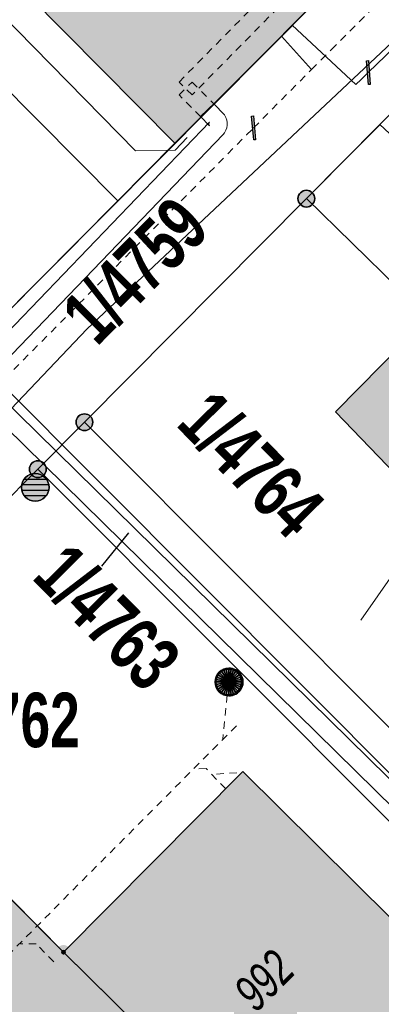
# Model space of a CAD drawing. Header units: metres. Extents: x 2695560 to 2696939, y 1260491 to 1262050.
# Tile 372 of 656: x 2695928 to 2695938, y 1260989 to 1261016. Entities that reach past the tile are written whole.
import ezdxf

# ---------------------------------------------------------------- set-up
doc = ezdxf.new("R2010")
doc.units = ezdxf.units.M
doc.linetypes.add('AUSGEZOGEN', pattern=[0])
doc.linetypes.add('VERDECKT2_S2', pattern=[0.36, 0.2, -0.16])
for name, color, linetype in [('XR$1$AV_Gebäudeflächen (BB)', 7, 'AUSGEZOGEN'), ('XR$1$AV_Grenzpunkte', 7, 'AUSGEZOGEN'), ('XR$1$AV_Grundstück-Nr.', 7, 'AUSGEZOGEN'), ('XR$1$AV_Hinweislinien', 7, 'AUSGEZOGEN'), ('XR$1$AV_Linien (BB)', 7, 'AUSGEZOGEN'), ('XR$1$AV_Versicherung-Nr.', 7, 'AUSGEZOGEN'), ('XR$1$AW_LK_Schachtdeckel', 24, 'AUSGEZOGEN'), ('XR$1$FM_LK_SW_TRASSEKNOTEN', 94, 'AUSGEZOGEN'), ('XR$1$GA_LK_Rohrleitungsteil', 32, 'AUSGEZOGEN'), ('XR$1$Liegenschaftsgrenzen', 7, 'AUSGEZOGEN'), ('XR$1$PFAV', 255, 'AUSGEZOGEN'), ('XR$1$PFAW', 255, 'AUSGEZOGEN'), ('XR$1$PFWFM', 255, 'AUSGEZOGEN'), ('XR$1$WA_LK_Rohrleitungsteil', 171, 'AUSGEZOGEN')]:
    doc.layers.add(name, color=color, linetype=linetype)
for name, color, linetype, lineweight in [('XR$2$ABW-Linie-R-genau', 4, 'AUSGEZOGEN', 18), ('XR$2$ABW-Linie-R-ungenau', 4, 'VERDECKT2_S2', 18), ('XR$2$ABW-Punkt', 6, 'AUSGEZOGEN', 18), ('XR$2$ELE-LinieFlaeche-genau', 1, 'AUSGEZOGEN', 18), ('XR$2$ELE-LinieFlaeche-ungenau', 1, 'VERDECKT2_S2', 18), ('XR$2$GAS-Linie-genau', 12, 'AUSGEZOGEN', 18), ('XR$2$KOM-Linie-U-genau', 91, 'AUSGEZOGEN', 18), ('XR$2$WAS-Linie-genau', 5, 'AUSGEZOGEN', 18), ('XR$2$WAS-Linie-ungenau', 5, 'VERDECKT2_S2', 18)]:
    doc.layers.add(name, color=color, linetype=linetype, lineweight=lineweight)
doc.styles.add('ARIAL', font='arial.ttf')

# ---------------------------------------------------------------- blocks, each defined once
blk = doc.blocks.new('BAV15')
at = {"layer": 'XR$1$PFAV', "transparency": 33554687}
blk.add_hatch(color=7, dxfattribs=at).paths.add_polyline_path([(0.5, 0), (0.49, 0.101), (0.459, 0.197), (0.41, 0.286), (0.344, 0.362), (0.264, 0.424), (0.174, 0.469), (0.076, 0.494), (-0.025, 0.499), (-0.125, 0.484), (-0.22, 0.449), (-0.306, 0.395), (-0.379, 0.326), (-0.437, 0.243), (-0.477, 0.15), (-0.497, 0.051), (-0.497, -0.051), (-0.477, -0.15), (-0.437, -0.243), (-0.379, -0.326), (-0.306, -0.395), (-0.22, -0.449), (-0.125, -0.484), (-0.025, -0.499), (0.076, -0.494), (0.174, -0.469), (0.264, -0.424), (0.344, -0.362), (0.41, -0.286), (0.459, -0.197), (0.49, -0.101)])
at = {"color": 7, "transparency": 33554687}
for start, end in [(90, 270), (270, 90)]:
    blk.add_arc((0, 0), 0.5, start, end, dxfattribs=at)
at = {"layer": 'XR$1$PFAV', "transparency": 33554687}
blk.add_circle((0, 0), 0.5, dxfattribs=at)
blk = doc.blocks.new('BWAV20')
at = {"true_color": 0x000000, "transparency": 33554687}
blk.add_hatch(color=18, dxfattribs=at).paths.add_polyline_path([(0.167, 0), (0.163, 0.034), (0.153, 0.066), (0.137, 0.095), (0.115, 0.121), (0.088, 0.141), (0.058, 0.156), (0.025, 0.165), (-0.008, 0.166), (-0.042, 0.161), (-0.073, 0.15), (-0.102, 0.132), (-0.126, 0.109), (-0.146, 0.081), (-0.159, 0.05), (-0.166, 0.017), (-0.166, -0.017), (-0.159, -0.05), (-0.146, -0.081), (-0.126, -0.109), (-0.102, -0.132), (-0.073, -0.15), (-0.042, -0.161), (-0.008, -0.166), (0.025, -0.165), (0.058, -0.156), (0.088, -0.141), (0.115, -0.121), (0.137, -0.095), (0.153, -0.066), (0.163, -0.034)])
at = {"layer": 'XR$1$PFAV', "transparency": 33554687}
blk.add_hatch(color=7, dxfattribs=at).paths.add_polyline_path([(0.5, 0), (0.49, 0.101), (0.459, 0.197), (0.41, 0.286), (0.344, 0.362), (0.264, 0.424), (0.174, 0.469), (0.076, 0.494), (-0.025, 0.499), (-0.125, 0.484), (-0.22, 0.449), (-0.306, 0.395), (-0.379, 0.326), (-0.437, 0.243), (-0.477, 0.15), (-0.497, 0.051), (-0.497, -0.051), (-0.477, -0.15), (-0.437, -0.243), (-0.379, -0.326), (-0.306, -0.395), (-0.22, -0.449), (-0.125, -0.484), (-0.025, -0.499), (0.076, -0.494), (0.174, -0.469), (0.264, -0.424), (0.344, -0.362), (0.41, -0.286), (0.459, -0.197), (0.49, -0.101)])
blk = doc.blocks.new('BAW2088')
at = {"layer": 'XR$1$PFAW', "transparency": 33554687}
blk.add_hatch(color=253, dxfattribs=at).paths.add_polyline_path([(0.51, 0), (0.5, 0.101), (0.47, 0.197), (0.421, 0.286), (0.355, 0.362), (0.275, 0.424), (0.184, 0.469), (0.086, 0.494), (-0.015, 0.499), (-0.115, 0.484), (-0.21, 0.449), (-0.296, 0.395), (-0.369, 0.326), (-0.427, 0.243), (-0.467, 0.15), (-0.487, 0.051), (-0.487, -0.051), (-0.467, -0.15), (-0.427, -0.243), (-0.369, -0.326), (-0.296, -0.395), (-0.21, -0.449), (-0.115, -0.484), (-0.015, -0.499), (0.086, -0.494), (0.184, -0.469), (0.275, -0.424), (0.355, -0.362), (0.421, -0.286), (0.47, -0.197), (0.5, -0.101)])
at = {"transparency": 33554687}
for start, end in [(91.1948, 268.8052), (268.8052, 91.1948)]:
    blk.add_arc((0.01, 0), 0.5, start, end, dxfattribs=at)
at = {"layer": 'XR$1$PFAW', "transparency": 33554687}
blk.add_circle((0.01, 0), 0.5, dxfattribs=at)
blk = doc.blocks.new('BWA2013')
at = {"true_color": 0x000000, "transparency": 33554687}
blk.add_hatch(color=18, dxfattribs=at).paths.add_polyline_path([(-0.291, -0.409), (0.352, 0.357), (0.291, 0.409), (-0.352, -0.357)])
at = {"transparency": 33554687}
blk.add_lwpolyline([(-0.291, -0.409), (-0.352, -0.357), (0.291, 0.409), (0.352, 0.357), (-0.291, -0.409)], close=True, dxfattribs=at)
blk = doc.blocks.new('BGA2013')
at = {"transparency": 33554687}
blk.add_hatch(color=36, dxfattribs=at).paths.add_polyline_path([(-0.291, -0.409), (0.352, 0.357), (0.291, 0.409), (-0.352, -0.357)])
at = {"color": 32, "transparency": 33554687}
blk.add_lwpolyline([(-0.291, -0.409), (-0.352, -0.357), (0.291, 0.409), (0.352, 0.357), (-0.291, -0.409)], close=True, dxfattribs=at)
blk = doc.blocks.new('BWFM6')
at = {"layer": 'XR$1$PFWFM', "transparency": 33554687}
blk.add_hatch(color=7, dxfattribs=at).paths.add_polyline_path([(0.5, 0), (0.49, 0.101), (0.459, 0.197), (0.41, 0.286), (0.344, 0.362), (0.264, 0.424), (0.174, 0.469), (0.076, 0.494), (-0.025, 0.499), (-0.125, 0.484), (-0.22, 0.449), (-0.306, 0.395), (-0.379, 0.326), (-0.437, 0.243), (-0.477, 0.15), (-0.497, 0.051), (-0.497, -0.051), (-0.477, -0.15), (-0.437, -0.243), (-0.379, -0.326), (-0.306, -0.395), (-0.22, -0.449), (-0.125, -0.484), (-0.025, -0.499), (0.076, -0.494), (0.174, -0.469), (0.264, -0.424), (0.344, -0.362), (0.41, -0.286), (0.459, -0.197), (0.49, -0.101)])
at = {"color": 94, "transparency": 33554687}
for p, q in [((-0.484, 0.1), (0.486, 0.1)), ((-0.4, 0.3), (0.4, 0.3)), ((-0.487, -0.1), (0.487, -0.1)), ((-0.4, -0.3), (0.4, -0.3))]:
    blk.add_line(p, q, dxfattribs=at)
for start, end in [(90, 270), (270, 90)]:
    blk.add_arc((0, 0), 0.5, start, end, dxfattribs=at)
at = {"layer": 'XR$1$PFWFM', "transparency": 33554687}
blk.add_circle((0, 0, 0.993), 0.5, dxfattribs=at)
blk = doc.blocks.new('ABW-SCHLAMMSAMMLER_RUND')
at = {"layer": 'XR$2$ABW-Punkt', "linetype": 'AUSGEZOGEN', "lineweight": 13, "transparency": 33554687}
for p, q in [((-70, 75, 2500), (70, 75, 2500)), ((-70, -75, 2500), (70, -75, 2500))]:
    blk.add_line(p, q, dxfattribs=at)
blk.add_polyline3d([(90, 0, 2500), (0, 0, 2500), (-90, 0, 2500)], dxfattribs=at)
at = {"layer": 'XR$2$ABW-Punkt', "linetype": 'AUSGEZOGEN', "lineweight": 25, "transparency": 33554687}
for points in [[(-147, 29, 2500), (0, 0, 2500), (-150, 0, 2500)], [(-147, 29), (0, 0), (-150, 0)], [(-147, 29, 2500), (-147, 29), (-150, 0), (-150, 0, 2500)], [(-150, 0, 2500), (0, 0, 2500), (-147, -29, 2500)], [(-150, 0), (0, 0), (-147, -29)], [(-139, 57, 2500), (0, 0, 2500), (-147, 29, 2500)], [(-139, 57), (0, 0), (-147, 29)], [(-139, 57, 2500), (-139, 57), (-147, 29), (-147, 29, 2500)], [(-147, -29, 2500), (0, 0, 2500), (-139, -57, 2500)], [(-147, -29), (0, 0), (-139, -57)], [(-125, 83, 2500), (0, 0, 2500), (-139, 57, 2500)], [(-125, 83), (0, 0), (-139, 57)], [(-125, 83, 2500), (-125, 83), (-139, 57), (-139, 57, 2500)], [(-139, -57, 2500), (0, 0, 2500), (-125, -83, 2500)], [(-139, -57), (0, 0), (-125, -83)], [(-106, 106, 2500), (0, 0, 2500), (-125, 83, 2500)], [(-106, 106), (0, 0), (-125, 83)], [(-106, 106, 2500), (-106, 106), (-125, 83), (-125, 83, 2500)], [(-125, -83, 2500), (0, 0, 2500), (-106, -106, 2500)], [(-125, -83), (0, 0), (-106, -106)], [(-83, 125, 2500), (0, 0, 2500), (-106, 106, 2500)], [(-83, 125), (0, 0), (-106, 106)], [(-83, 125, 2500), (-83, 125), (-106, 106), (-106, 106, 2500)], [(-106, -106, 2500), (0, 0, 2500), (-83, -125, 2500)], [(-106, -106), (0, 0), (-83, -125)], [(-57, 139, 2500), (0, 0, 2500), (-83, 125, 2500)], [(-57, 139), (0, 0), (-83, 125)], [(-57, 139, 2500), (-57, 139), (-83, 125), (-83, 125, 2500)], [(-83, -125, 2500), (0, 0, 2500), (-57, -139, 2500)], [(-83, -125), (0, 0), (-57, -139)], [(-29, 147, 2500), (0, 0, 2500), (-57, 139, 2500)], [(-29, 147), (0, 0), (-57, 139)], [(-29, 147, 2500), (-29, 147), (-57, 139), (-57, 139, 2500)], [(-57, -139, 2500), (0, 0, 2500), (-29, -147, 2500)], [(-57, -139), (0, 0), (-29, -147)], [(0, 150, 2500), (0, 0, 2500), (-29, 147, 2500)], [(0, 150), (0, 0), (-29, 147)], [(0, 150, 2500), (0, 150), (-29, 147), (-29, 147, 2500)], [(-29, -147, 2500), (0, 0, 2500), (0, -150, 2500)], [(-29, -147), (0, 0), (0, -150)], [(29, 147, 2500), (0, 0, 2500), (0, 150, 2500)], [(29, 147), (0, 0), (0, 150)], [(29, 147, 2500), (29, 147), (0, 150), (0, 150, 2500)], [(57, 139, 2500), (0, 0, 2500), (29, 147, 2500)], [(57, 139), (0, 0), (29, 147)], [(83, 125, 2500), (0, 0, 2500), (57, 139, 2500)], [(83, 125), (0, 0), (57, 139)], [(106, 106, 2500), (0, 0, 2500), (83, 125, 2500)], [(106, 106), (0, 0), (83, 125)], [(125, 83, 2500), (0, 0, 2500), (106, 106, 2500)], [(125, 83), (0, 0), (106, 106)], [(139, 57, 2500), (0, 0, 2500), (125, 83, 2500)], [(139, 57), (0, 0), (125, 83)], [(147, 29, 2500), (0, 0, 2500), (139, 57, 2500)], [(147, 29), (0, 0), (139, 57)], [(150, 0, 2500), (0, 0, 2500), (147, 29, 2500)], [(150, 0), (0, 0), (147, 29)], [(0, -150, 2500), (0, 0, 2500), (29, -147, 2500)], [(29, -147, 2500), (0, 0, 2500), (57, -139, 2500)], [(57, -139, 2500), (0, 0, 2500), (83, -125, 2500)], [(83, -125, 2500), (0, 0, 2500), (106, -106, 2500)], [(106, -106, 2500), (0, 0, 2500), (125, -83, 2500)], [(125, -83, 2500), (0, 0, 2500), (139, -57, 2500)], [(139, -57, 2500), (0, 0, 2500), (147, -29, 2500)], [(147, -29, 2500), (0, 0, 2500), (150, 0, 2500)], [(0, -150), (0, 0), (29, -147)], [(29, -147), (0, 0), (57, -139)], [(57, -139), (0, 0), (83, -125)], [(83, -125), (0, 0), (106, -106)], [(106, -106), (0, 0), (125, -83)], [(125, -83), (0, 0), (139, -57)], [(139, -57), (0, 0), (147, -29)], [(147, -29), (0, 0), (150, 0)], [(57, 139, 2500), (57, 139), (29, 147), (29, 147, 2500)], [(83, 125, 2500), (83, 125), (57, 139), (57, 139, 2500)], [(106, 106, 2500), (106, 106), (83, 125), (83, 125, 2500)], [(125, 83, 2500), (125, 83), (106, 106), (106, 106, 2500)], [(139, 57, 2500), (139, 57), (125, 83), (125, 83, 2500)], [(147, 29, 2500), (147, 29), (139, 57), (139, 57, 2500)], [(150, 0, 2500), (150, 0), (147, 29), (147, 29, 2500)], [(-150, 0, 2500), (-150, 0), (-147, -29), (-147, -29, 2500)], [(-147, -29, 2500), (-147, -29), (-139, -57), (-139, -57, 2500)], [(-139, -57, 2500), (-139, -57), (-125, -83), (-125, -83, 2500)], [(-125, -83, 2500), (-125, -83), (-106, -106), (-106, -106, 2500)], [(-106, -106, 2500), (-106, -106), (-83, -125), (-83, -125, 2500)], [(-83, -125, 2500), (-83, -125), (-57, -139), (-57, -139, 2500)], [(-57, -139, 2500), (-57, -139), (-29, -147), (-29, -147, 2500)], [(-29, -147, 2500), (-29, -147), (0, -150), (0, -150, 2500)], [(0, -150, 2500), (0, -150), (29, -147), (29, -147, 2500)], [(29, -147, 2500), (29, -147), (57, -139), (57, -139, 2500)], [(57, -139, 2500), (57, -139), (83, -125), (83, -125, 2500)], [(83, -125, 2500), (83, -125), (106, -106), (106, -106, 2500)], [(106, -106, 2500), (106, -106), (125, -83), (125, -83, 2500)], [(125, -83, 2500), (125, -83), (139, -57), (139, -57, 2500)], [(139, -57, 2500), (139, -57), (147, -29), (147, -29, 2500)], [(147, -29, 2500), (147, -29), (150, 0), (150, 0, 2500)]]:
    blk.add_3dface(points, dxfattribs=at)
blk = doc.blocks.new('ABW-DECKEL')
at = {"layer": 'XR$2$ABW-Punkt', "linetype": 'AUSGEZOGEN', "lineweight": 25, "transparency": 33554687}
for points in [[(-194, 291, 2500), (0, 0, 2500), (-247, 247, 2500)], [(-194, 291), (0, 0), (-247, 247)], [(-194, 291, 2500), (-194, 291), (-247, 247), (-247, 247, 2500)], [(-134, 323, 2500), (0, 0, 2500), (-194, 291, 2500)], [(-134, 323), (0, 0), (-194, 291)], [(-134, 323, 2500), (-134, 323), (-194, 291), (-194, 291, 2500)], [(-68, 343, 2500), (0, 0, 2500), (-134, 323, 2500)], [(-68, 343), (0, 0), (-134, 323)], [(-68, 343, 2500), (-68, 343), (-134, 323), (-134, 323, 2500)], [(0, 350, 2500), (0, 0, 2500), (-68, 343, 2500)], [(0, 350), (0, 0), (-68, 343)], [(0, 350, 2500), (0, 350), (-68, 343), (-68, 343, 2500)], [(68, 343, 2500), (0, 0, 2500), (0, 350, 2500)], [(68, 343), (0, 0), (0, 350)], [(68, 343, 2500), (68, 343), (0, 350), (0, 350, 2500)], [(134, 323, 2500), (0, 0, 2500), (68, 343, 2500)], [(134, 323), (0, 0), (68, 343)], [(194, 291, 2500), (0, 0, 2500), (134, 323, 2500)], [(194, 291), (0, 0), (134, 323)], [(247, 247, 2500), (0, 0, 2500), (194, 291, 2500)], [(247, 247), (0, 0), (194, 291)], [(134, 323, 2500), (134, 323), (68, 343), (68, 343, 2500)], [(194, 291, 2500), (194, 291), (134, 323), (134, 323, 2500)], [(247, 247, 2500), (247, 247), (194, 291), (194, 291, 2500)], [(-343, 68, 2500), (0, 0, 2500), (-350, 0, 2500)], [(-343, 68), (0, 0), (-350, 0)], [(-343, 68, 2500), (-343, 68), (-350, 0), (-350, 0, 2500)], [(-350, 0, 2500), (0, 0, 2500), (-343, -68, 2500)], [(-350, 0), (0, 0), (-343, -68)], [(-323, 134, 2500), (0, 0, 2500), (-343, 68, 2500)], [(-323, 134), (0, 0), (-343, 68)], [(-323, 134, 2500), (-323, 134), (-343, 68), (-343, 68, 2500)], [(-343, -68, 2500), (0, 0, 2500), (-323, -134, 2500)], [(-343, -68), (0, 0), (-323, -134)], [(-291, 194, 2500), (0, 0, 2500), (-323, 134, 2500)], [(-291, 194), (0, 0), (-323, 134)], [(-291, 194, 2500), (-291, 194), (-323, 134), (-323, 134, 2500)], [(-323, -134, 2500), (0, 0, 2500), (-291, -194, 2500)], [(-323, -134), (0, 0), (-291, -194)], [(-247, 247, 2500), (0, 0, 2500), (-291, 194, 2500)], [(-247, 247), (0, 0), (-291, 194)], [(-247, 247, 2500), (-247, 247), (-291, 194), (-291, 194, 2500)], [(-291, -194, 2500), (0, 0, 2500), (-247, -247, 2500)], [(-291, -194), (0, 0), (-247, -247)], [(-247, -247, 2500), (0, 0, 2500), (-194, -291, 2500)], [(-247, -247), (0, 0), (-194, -291)], [(-194, -291, 2500), (0, 0, 2500), (-134, -323, 2500)], [(-194, -291), (0, 0), (-134, -323)], [(-134, -323, 2500), (0, 0, 2500), (-68, -343, 2500)], [(-134, -323), (0, 0), (-68, -343)], [(-68, -343, 2500), (0, 0, 2500), (0, -350, 2500)], [(-68, -343), (0, 0), (0, -350)], [(291, 194, 2500), (0, 0, 2500), (247, 247, 2500)], [(291, 194), (0, 0), (247, 247)], [(323, 134, 2500), (0, 0, 2500), (291, 194, 2500)], [(323, 134), (0, 0), (291, 194)], [(343, 68, 2500), (0, 0, 2500), (323, 134, 2500)], [(343, 68), (0, 0), (323, 134)], [(350, 0, 2500), (0, 0, 2500), (343, 68, 2500)], [(350, 0), (0, 0), (343, 68)], [(0, -350, 2500), (0, 0, 2500), (68, -343, 2500)], [(68, -343, 2500), (0, 0, 2500), (134, -323, 2500)], [(134, -323, 2500), (0, 0, 2500), (194, -291, 2500)], [(194, -291, 2500), (0, 0, 2500), (247, -247, 2500)], [(247, -247, 2500), (0, 0, 2500), (291, -194, 2500)], [(291, -194, 2500), (0, 0, 2500), (323, -134, 2500)], [(323, -134, 2500), (0, 0, 2500), (343, -68, 2500)], [(343, -68, 2500), (0, 0, 2500), (350, 0, 2500)], [(0, -350), (0, 0), (68, -343)], [(68, -343), (0, 0), (134, -323)], [(134, -323), (0, 0), (194, -291)], [(194, -291), (0, 0), (247, -247)], [(247, -247), (0, 0), (291, -194)], [(291, -194), (0, 0), (323, -134)], [(323, -134), (0, 0), (343, -68)], [(343, -68), (0, 0), (350, 0)], [(291, 194, 2500), (291, 194), (247, 247), (247, 247, 2500)], [(323, 134, 2500), (323, 134), (291, 194), (291, 194, 2500)], [(343, 68, 2500), (343, 68), (323, 134), (323, 134, 2500)], [(350, 0, 2500), (350, 0), (343, 68), (343, 68, 2500)], [(-350, 0, 2500), (-350, 0), (-343, -68), (-343, -68, 2500)], [(-343, -68, 2500), (-343, -68), (-323, -134), (-323, -134, 2500)], [(-323, -134, 2500), (-323, -134), (-291, -194), (-291, -194, 2500)], [(-291, -194, 2500), (-291, -194), (-247, -247), (-247, -247, 2500)], [(-247, -247, 2500), (-247, -247), (-194, -291), (-194, -291, 2500)], [(194, -291, 2500), (194, -291), (247, -247), (247, -247, 2500)], [(247, -247, 2500), (247, -247), (291, -194), (291, -194, 2500)], [(291, -194, 2500), (291, -194), (323, -134), (323, -134, 2500)], [(323, -134, 2500), (323, -134), (343, -68), (343, -68, 2500)], [(343, -68, 2500), (343, -68), (350, 0), (350, 0, 2500)], [(-194, -291, 2500), (-194, -291), (-134, -323), (-134, -323, 2500)], [(-134, -323, 2500), (-134, -323), (-68, -343), (-68, -343, 2500)], [(-68, -343, 2500), (-68, -343), (0, -350), (0, -350, 2500)], [(0, -350, 2500), (0, -350), (68, -343), (68, -343, 2500)], [(68, -343, 2500), (68, -343), (134, -323), (134, -323, 2500)], [(134, -323, 2500), (134, -323), (194, -291), (194, -291, 2500)]]:
    blk.add_3dface(points, dxfattribs=at)

msp = doc.modelspace()

# ---------------------------------------------------------------- hatches: boundary and pattern name
at = {"layer": 'XR$1$AV_Gebäudeflächen (BB)', "true_color": 0xd2d2d2, "transparency": 33554687}
for points in [[(2695937.42, 1261017.75), (2695931.35, 1261023.84), (2695926.118, 1261018.508), (2695932.131, 1261012.441)], [(2695940.959, 1261005.802), (2695939.038, 1261007.687), (2695936.516, 1261005.118), (2695938.387, 1261003.182)], [(2695929.1, 1260990.4), (2695935.17, 1260984.42), (2695940.059, 1260989.308), (2695933.986, 1260995.323)], [(2695924.59, 1260985.88), (2695930.72, 1260979.86), (2695935.17, 1260984.42), (2695929.1, 1260990.4), (2695926.977, 1260992.544), (2695925.155, 1260990.715), (2695927.287, 1260988.59)]]:
    msp.add_hatch(color=254, dxfattribs=at).paths.add_polyline_path(points)

# ---------------------------------------------------------------- linework, layer by layer
at = {"layer": 'XR$1$AV_Hinweislinien', "color": 7, "linetype": 'AUSGEZOGEN', "transparency": 33554687}
msp.add_line((2695930.146, 1261000.921), (2695930.884, 1261001.83), dxfattribs=at)
at = {"layer": 'XR$1$AV_Linien (BB)', "color": 7, "linetype": 'AUSGEZOGEN', "transparency": 33554687}
for p, q in [((2695937.42, 1261017.75), (2695932.131, 1261012.441)), ((2695937.725, 1261012.953), (2695940.26, 1261015.51)), ((2695940.263, 1261010.575), (2695937.725, 1261012.953)), ((2695930.578, 1261010.869), (2695932.131, 1261012.441)), ((2695930.578, 1261010.869), (2695927.1, 1261007.37)), ((2695942.6, 1260991.89), (2695929.67, 1261004.84)), ((2695922.2, 1260997.33), (2695928.4, 1261003.56)), ((2695928.4, 1261003.56), (2695941.32, 1260990.62)), ((2695929.1, 1260990.4), (2695935.17, 1260984.42))]:
    msp.add_line(p, q, dxfattribs=at)
for points in [[(2695932.131, 1261012.441), (2695926.118, 1261018.508), (2695931.35, 1261023.84)], [(2695922.696, 1261011.746), (2695926.199, 1261015.278), (2695930.578, 1261010.869)], [(2695929.67, 1261004.84), (2695935.72, 1261010.93), (2695937.725, 1261012.953)], [(2695940.959, 1261005.802), (2695938.387, 1261003.182), (2695936.516, 1261005.118), (2695939.038, 1261007.687)], [(2695929.1, 1260990.4), (2695933.986, 1260995.323), (2695940.059, 1260989.308)], [(2695924.59, 1260985.88), (2695927.287, 1260988.59), (2695925.155, 1260990.715), (2695926.977, 1260992.544), (2695929.1, 1260990.4)]]:
    msp.add_lwpolyline(points, dxfattribs=at)
at = {"layer": 'XR$1$Liegenschaftsgrenzen', "color": 7, "linetype": 'AUSGEZOGEN', "transparency": 33554687}
for p, q in [((2695937.42, 1261017.75), (2695927.1, 1261007.37)), ((2695940.26, 1261015.51), (2695935.72, 1261010.93)), ((2695935.72, 1261010.93), (2695929.67, 1261004.84)), ((2695929.67, 1261004.84), (2695928.4, 1261003.56)), ((2695929.67, 1261004.84), (2695942.6, 1260991.89)), ((2695928.4, 1261003.56), (2695922.2, 1260997.33)), ((2695928.4, 1261003.56), (2695941.32, 1260990.62))]:
    msp.add_line(p, q, dxfattribs=at)
for points in [[(2695935.72, 1261010.93), (2695938.21, 1261008.5), (2695942.687, 1261004.106), (2695948.7, 1260998.06)], [(2695922.2, 1260997.33), (2695929.1, 1260990.4), (2695935.17, 1260984.42)]]:
    msp.add_lwpolyline(points, dxfattribs=at)
at = {"layer": 'XR$2$ABW-Linie-R-genau', "linetype": 'AUSGEZOGEN', "transparency": 33554687}
msp.add_line((2695937.203, 1260999.447), (2695938.132, 1261000.77), dxfattribs=at)
msp.add_lwpolyline([(2695932.468, 1261012.594), (2695932.148, 1261012.247), (2695931.067, 1261012.234), (2695925.511, 1261017.894), (2695925.667, 1261020.297)], dxfattribs=at)
at = {"layer": 'XR$2$ABW-Linie-R-ungenau', "linetype": 'VERDECKT2_S2', "transparency": 33554687}
for p, q in [((2695933.603, 1260997.762), (2695933.441, 1260996.207)), ((2695933.814, 1260996.567), (2695918.5, 1260981.199)), ((2695933.827, 1260995.291), (2695933.151, 1260995.244))]:
    msp.add_line(p, q, dxfattribs=at)
for points in [[(2695933.521, 1260994.849), (2695932.992, 1260995.403), (2695932.639, 1260995.394)], [(2695928.834, 1260990.139), (2695928.351, 1260990.629), (2695927.924, 1260990.629)]]:
    msp.add_lwpolyline(points, dxfattribs=at)
at = {"layer": 'XR$2$ELE-LinieFlaeche-genau', "linetype": 'AUSGEZOGEN', "transparency": 33554687}
for points in [[(2695926.439, 1261006.111), (2695933.078, 1261013.015), (2695933.075, 1261013.012), (2695933.068, 1261012.998), (2695933.064, 1261012.987), (2695933.061, 1261012.972), (2695933.061, 1261012.958), (2695933.064, 1261012.944), (2695933.068, 1261012.932), (2695933.079, 1261012.912), (2695932.836, 1261013.168), (2695933.2, 1261013.512), (2695933.485, 1261013.21), (2695933.524, 1261013.14), (2695933.548, 1261013.072), (2695933.561, 1261013.002), (2695933.561, 1261012.93), (2695933.548, 1261012.857), (2695933.524, 1261012.792), (2695933.489, 1261012.726), (2695933.448, 1261012.679), (2695926.799, 1261005.765), (2695926.439, 1261006.111)], [(2695941.31, 1260991.16), (2695926.444, 1261005.76), (2695926.794, 1261006.116), (2695941.66, 1260991.516), (2695941.31, 1260991.16)]]:
    msp.add_lwpolyline(points, close=True, dxfattribs=at)
at = {"layer": 'XR$2$ELE-LinieFlaeche-ungenau', "linetype": 'VERDECKT2_S2', "transparency": 33554687}
for points in [[(2695932.249, 1261014.107), (2695937.882, 1261019.821), (2695938.238, 1261019.469), (2695932.605, 1261013.755), (2695932.249, 1261014.107)], [(2695932.841, 1261013.163), (2695932.25, 1261013.754), (2695932.604, 1261014.108), (2695933.195, 1261013.517), (2695932.841, 1261013.163)]]:
    msp.add_lwpolyline(points, close=True, dxfattribs=at)
at = {"layer": 'XR$2$GAS-Linie-genau', "linetype": 'AUSGEZOGEN', "transparency": 33554687}
for p, q in [((2695942.286, 1261019.105), (2695937.41, 1261014.365)), ((2695935.33, 1261015.654), (2695937.073, 1261014.037)), ((2695937.216, 1261014.176), (2695937.073, 1261014.037)), ((2695937.41, 1261014.365), (2695937.216, 1261014.176))]:
    msp.add_line(p, q, dxfattribs=at)
at = {"layer": 'XR$2$KOM-Linie-U-genau', "linetype": 'AUSGEZOGEN', "transparency": 33554687}
for p, q in [((2695950.333, 1261026.721), (2695929.741, 1261007.385)), ((2695920.869, 1261012.439), (2695944.18, 1260989.067)), ((2695929.741, 1261007.385), (2695926.932, 1261004.431))]:
    msp.add_line(p, q, dxfattribs=at)
at = {"layer": 'XR$2$WAS-Linie-genau', "linetype": 'AUSGEZOGEN', "transparency": 33554687}
msp.add_line((2695935.86, 1261014.448), (2695935.039, 1261015.358), dxfattribs=at)
at = {"layer": 'XR$2$WAS-Linie-ungenau', "linetype": 'VERDECKT2_S2', "transparency": 33554687}
for p, q in [((2695935.86, 1261014.448), (2695936.398, 1261014.986)), ((2695934.28, 1261012.856), (2695935.86, 1261014.448)), ((2695934.09, 1261012.666), (2695934.28, 1261012.856)), ((2695920.137, 1260998.609), (2695934.09, 1261012.666))]:
    msp.add_line(p, q, dxfattribs=at)
msp.add_lwpolyline([(2695936.398, 1261014.986), (2695939.327, 1261017.909), (2695938.407, 1261018.749)], dxfattribs=at)

# ---------------------------------------------------------------- block references
at = {"layer": 'XR$1$AV_Grenzpunkte', "color": 7, "linetype": 'AUSGEZOGEN', "lineweight": -3, "transparency": 33554687}
for name, p, xscale, yscale in [('BAV15', (2695935.72, 1261010.93), 0.4549999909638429, 0.4549999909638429), ('BAV15', (2695929.67, 1261004.84), 0.4549999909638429, 0.4549999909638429), ('BAV15', (2695928.4, 1261003.56), 0.4549999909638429, 0.4549999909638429), ('BWAV20', (2695929.1, 1260990.4), 0.3899999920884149, 0.3899999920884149)]:
    msp.add_blockref(name, p, dxfattribs=dict(at, xscale=xscale, yscale=yscale))
at = {"layer": 'XR$1$AW_LK_Schachtdeckel', "color": 24, "linetype": 'AUSGEZOGEN', "lineweight": -3, "transparency": 33554687, "xscale": 0.7578193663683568, "yscale": 0.7578193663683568}
msp.add_blockref('BAW2088', (2695933.606, 1260997.763), dxfattribs=at)
at = {"layer": 'XR$1$FM_LK_SW_TRASSEKNOTEN', "color": 94, "linetype": 'AUSGEZOGEN', "lineweight": -3, "transparency": 33554687, "xscale": 0.7499999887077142, "yscale": 0.7499999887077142}
msp.add_blockref('BWFM6', (2695928.33, 1261003.065), dxfattribs=at)
at = {"layer": 'XR$1$GA_LK_Rohrleitungsteil', "color": 32, "linetype": 'AUSGEZOGEN', "lineweight": -3, "transparency": 33554687, "xscale": 0.6499999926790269, "yscale": 0.6499999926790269, "rotation": 224.1917999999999}
msp.add_blockref('BGA2013', (2695937.413, 1261014.366), dxfattribs=at)
at = {"layer": 'XR$1$WA_LK_Rohrleitungsteil', "color": 171, "linetype": 'AUSGEZOGEN', "lineweight": -3, "transparency": 33554687, "xscale": 0.6499999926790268, "yscale": 0.6499999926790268, "rotation": 45.20947266}
msp.add_blockref('BWA2013', (2695934.283, 1261012.857), dxfattribs=at)
at = {"layer": 'XR$2$ABW-Punkt', "color": 6, "linetype": 'AUSGEZOGEN', "lineweight": 18, "transparency": 33554687, "xscale": 0.001, "yscale": 0.001, "zscale": 0.001, "rotation": 360}
for name in ['ABW-DECKEL', 'ABW-SCHLAMMSAMMLER_RUND']:
    msp.add_blockref(name, (2695933.603, 1260997.762), dxfattribs=at)

# ---------------------------------------------------------------- texts
at = {"layer": 'XR$1$AV_Grundstück-Nr.', "color": 7, "transparency": 33554687, "char_height": 1.48491, "width": 4.98214, "attachment_point": 5, "style": 'ARIAL'}
for s, insert, rotation in [('\\A1;{\\fArial|i0|b1;\\H1.484908;\\W0.700000;\\C7;1/4759}\\P', (2695931.062, 1261008.966), 45.189), ('\\A1;{\\fArial|i0|b1;\\H1.484908;\\W0.700000;\\C7;1/4764}\\P', (2695934.207, 1261003.682), 314.478), ('\\A1;{\\fArial|i0|b1;\\H1.484908;\\W0.700000;\\C7;1/4763}\\P', (2695930.284, 1260999.52), 314.721)]:
    msp.add_mtext(s, dxfattribs=dict(at, insert=insert, rotation=rotation))
at = {"layer": 'XR$1$AV_Grundstück-Nr.', "color": 7, "transparency": 33554687, "insert": (2695927.322, 1260996.706), "char_height": 1.48491, "width": 4.98214, "attachment_point": 5, "style": 'ARIAL'}
msp.add_mtext('\\A1;{\\fArial|i0|b1;\\H1.484908;\\W0.700000;\\C7;1/4762}\\P', dxfattribs=at)
at = {"layer": 'XR$1$AV_Versicherung-Nr.', "color": 7, "transparency": 33554687, "insert": (2695934.57, 1260989.631), "char_height": 0.96842, "width": 1.93301, "attachment_point": 5, "rotation": 44.9946, "style": 'ARIAL'}
msp.add_mtext('\\A1;{\\fArial|i1|b0;\\H0.968418;\\W0.700000;\\C7;992}\\P', dxfattribs=at)

doc.saveas('drawing.dxf')
